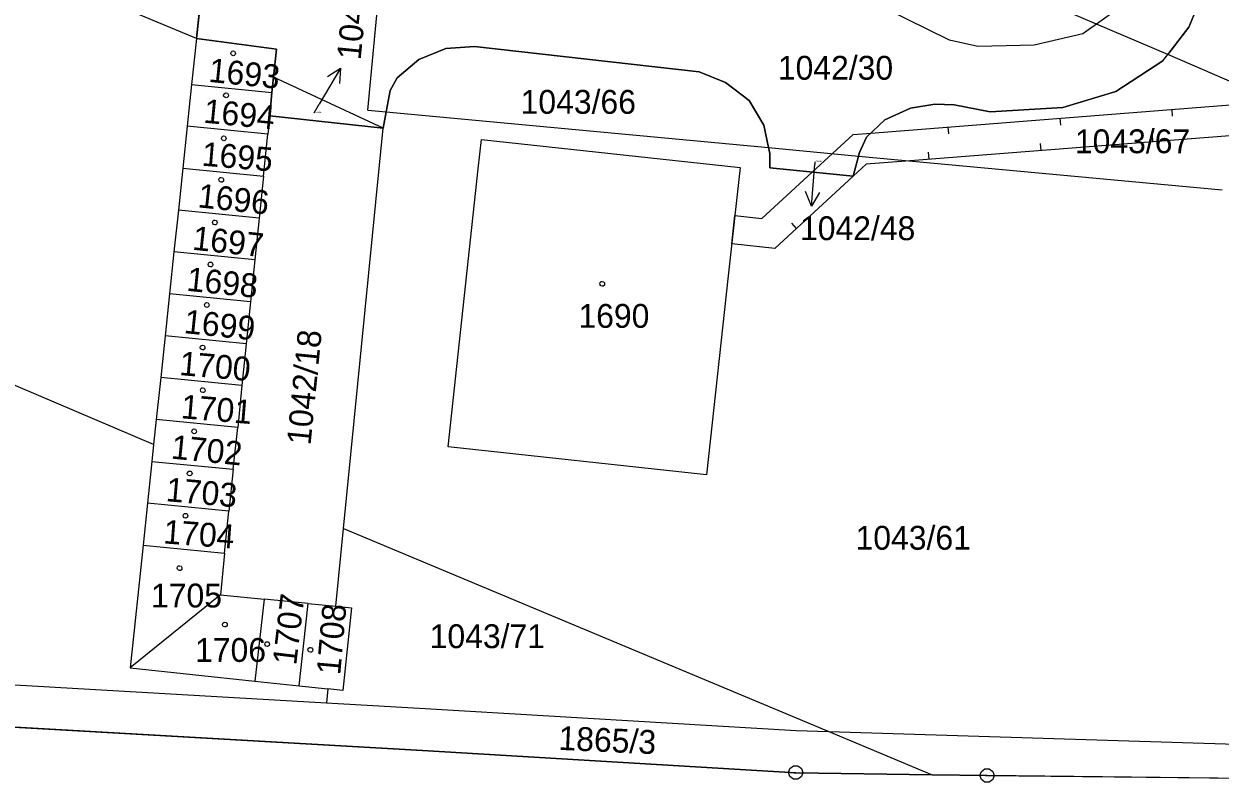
# Model space of a CAD drawing. Extents: x -777309 to -774195, y -1144706 to -1143600.
# Drawn here: x -775406.4 to -775321.1, y -1144461.3 to -1144407.3 of the extents above; entities that cross this region are included whole.
import ezdxf

# ---------------------------------------------------------------- set-up
doc = ezdxf.new("R2010")
doc.units = 0
for name, color, linetype in [('1', 7, 'Continuous'), ('11', 7, 'Continuous'), ('12', 7, 'Continuous'), ('13', 7, 'Continuous'), ('2', 7, 'Continuous'), ('5', 7, 'Continuous'), ('7', 7, 'Continuous'), ('8', 7, 'Continuous')]:
    doc.layers.add(name, color=color, linetype=linetype)

msp = doc.modelspace()

# ---------------------------------------------------------------- linework, layer by layer
at = {"layer": '1'}
for p, q in [((-775394.06, -1144408.34), (-775619.55, -1144313.89)), ((-775397.11, -1144437.29), (-775575.13, -1144361.42)), ((-775394.06, -1144408.34), (-775391.08, -1144381.09)), ((-775381.84, -1144413.45), (-775380.53, -1144399.63)), ((-775340.4, -1144408.45), (-775359.06, -1144399.13)), ((-775329.91, -1144407.31), (-775344.4, -1144401.1)), ((-775322.07, -1144404.48), (-775323.33, -1144407.52)), ((-775328.04, -1144405.99), (-775329.91, -1144407.31)), ((-775329.91, -1144407.31), (-775330.89, -1144408)), ((-775324.84, -1144409.48), (-775329.91, -1144407.31)), ((-775323.33, -1144407.52), (-775324.84, -1144409.48)), ((-775394.06, -1144408.34), (-775394.4, -1144411.6)), ((-775388.36, -1144409.09), (-775394.06, -1144408.34)), ((-775330.89, -1144408), (-775334.37, -1144408.8)), ((-775388.57, -1144411.1), (-775388.36, -1144409.09)), ((-775376.28, -1144409.05), (-775378.21, -1144409.82)), ((-775374.25, -1144408.91), (-775376.28, -1144409.05)), ((-775358.23, -1144410.71), (-775374.25, -1144408.91)), ((-775338.37, -1144408.89), (-775340.4, -1144408.45)), ((-775334.37, -1144408.8), (-775338.37, -1144408.89)), ((-775378.21, -1144409.82), (-775379.75, -1144411.14)), ((-775325.18, -1144409.92), (-775328.54, -1144412.12)), ((-775325.18, -1144409.92), (-775324.84, -1144409.48)), ((-775319.89, -1144411.6), (-775324.84, -1144409.48)), ((-775356.36, -1144411.47), (-775358.23, -1144410.71)), ((-775394.4, -1144411.6), (-775394.72, -1144414.58)), ((-775394.4, -1144411.6), (-775388.68, -1144412.17)), ((-775388.68, -1144412.17), (-775388.57, -1144411.1)), ((-775380.75, -1144414.72), (-775388.57, -1144411.1)), ((-775379.75, -1144411.14), (-775380.26, -1144412.04)), ((-775354.67, -1144412.76), (-775356.36, -1144411.47)), ((-775388.84, -1144413.84), (-775388.68, -1144412.17)), ((-775380.26, -1144412.04), (-775380.54, -1144413.57)), ((-775328.54, -1144412.12), (-775332.31, -1144413.25)), ((-775381.84, -1144413.45), (-775380.54, -1144413.57)), ((-775353.62, -1144414.5), (-775354.67, -1144412.76)), ((-775343.17, -1144413.29), (-775344.99, -1144414.12)), ((-775341.43, -1144413.02), (-775343.17, -1144413.29)), ((-775340.07, -1144413.06), (-775341.43, -1144413.02)), ((-775337.49, -1144413.57), (-775340.07, -1144413.06)), ((-775332.31, -1144413.25), (-775337.49, -1144413.57)), ((-775388.84, -1144413.84), (-775388.98, -1144415.16)), ((-775380.75, -1144414.72), (-775388.84, -1144413.84)), ((-775380.54, -1144413.57), (-775380.75, -1144414.72)), ((-775380.54, -1144413.57), (-775353.29, -1144416.11)), ((-775344.99, -1144414.12), (-775346.3, -1144415.37)), ((-775394.72, -1144414.58), (-775395.03, -1144417.57)), ((-775388.98, -1144415.16), (-775394.72, -1144414.58)), ((-775389.29, -1144418.14), (-775388.98, -1144415.16)), ((-775383.57, -1144443.27), (-775380.75, -1144414.72)), ((-775353.29, -1144416.11), (-775353.62, -1144414.5)), ((-775373.98, -1144417.62), (-775373.75, -1144415.54)), ((-775373.75, -1144415.54), (-775355.32, -1144417.54)), ((-775346.3, -1144415.37), (-775346.8, -1144416.45)), ((-775353.2, -1144416.54), (-775353.29, -1144416.11)), ((-775353.29, -1144416.11), (-775346.87, -1144416.71)), ((-775353.2, -1144417.56), (-775353.2, -1144416.54)), ((-775346.87, -1144416.71), (-775347.25, -1144418.15)), ((-775346.8, -1144416.45), (-775346.87, -1144416.71)), ((-775346.87, -1144416.71), (-775320.96, -1144419.12)), ((-775395.03, -1144417.57), (-775395.35, -1144420.56)), ((-775395.03, -1144417.57), (-775389.29, -1144418.14)), ((-775376.13, -1144437.44), (-775373.98, -1144417.62)), ((-775355.32, -1144417.54), (-775356.16, -1144425.25)), ((-775347.25, -1144418.15), (-775353.2, -1144417.56)), ((-775389.29, -1144418.14), (-775389.59, -1144421.13)), ((-775395.35, -1144420.56), (-775395.66, -1144423.55)), ((-775389.59, -1144421.13), (-775395.35, -1144420.56)), ((-775389.59, -1144421.13), (-775389.9, -1144424.12)), ((-775395.66, -1144423.55), (-775395.97, -1144426.53)), ((-775389.9, -1144424.12), (-775395.66, -1144423.55)), ((-775389.9, -1144424.12), (-775390.2, -1144427.1)), ((-775356.16, -1144425.25), (-775357.7, -1144439.44)), ((-775395.97, -1144426.53), (-775396.29, -1144429.52)), ((-775390.2, -1144427.1), (-775395.97, -1144426.53)), ((-775390.2, -1144427.1), (-775390.52, -1144430.09)), ((-775396.29, -1144429.52), (-775396.6, -1144432.51)), ((-775390.52, -1144430.09), (-775396.29, -1144429.52)), ((-775390.52, -1144430.09), (-775390.82, -1144433.08)), ((-775396.6, -1144432.51), (-775396.92, -1144435.49)), ((-775390.82, -1144433.08), (-775396.6, -1144432.51)), ((-775390.82, -1144433.08), (-775391.12, -1144436.06)), ((-775396.92, -1144435.49), (-775397.11, -1144437.29)), ((-775391.12, -1144436.06), (-775396.92, -1144435.49)), ((-775391.44, -1144439.04), (-775391.12, -1144436.06)), ((-775397.11, -1144437.29), (-775397.23, -1144438.48)), ((-775357.7, -1144439.44), (-775376.13, -1144437.44)), ((-775397.23, -1144438.48), (-775397.55, -1144441.47)), ((-775397.23, -1144438.48), (-775391.44, -1144439.04)), ((-775391.44, -1144439.04), (-775391.74, -1144442.03)), ((-775397.55, -1144441.47), (-775397.86, -1144444.46)), ((-775391.74, -1144442.03), (-775397.55, -1144441.47)), ((-775392.05, -1144445.02), (-775391.74, -1144442.03)), ((-775384.12, -1144448.81), (-775383.57, -1144443.27)), ((-775383.57, -1144443.27), (-775348.99, -1144457.75)), ((-775397.86, -1144444.46), (-775398.78, -1144453.2)), ((-775397.86, -1144444.46), (-775392.05, -1144445.02)), ((-775392.05, -1144445.02), (-775392.35, -1144448)), ((-775392.35, -1144448), (-775398.78, -1144453.2)), ((-775392.35, -1144448), (-775389.23, -1144448.31)), ((-775389.23, -1144448.31), (-775389.89, -1144454.15)), ((-775386.1, -1144448.62), (-775389.23, -1144448.31)), ((-775386.75, -1144454.48), (-775386.1, -1144448.62)), ((-775386.1, -1144448.62), (-775384.12, -1144448.81)), ((-775384.12, -1144448.81), (-775383.02, -1144448.92)), ((-775383.02, -1144448.92), (-775383.62, -1144454.82)), ((-775398.78, -1144453.2), (-775389.89, -1144454.15)), ((-775417.75, -1144453.81), (-775384.8, -1144455.7)), ((-775389.89, -1144454.15), (-775386.75, -1144454.48)), ((-775386.75, -1144454.48), (-775384.7, -1144454.7)), ((-775384.7, -1144454.7), (-775384.8, -1144455.7)), ((-775383.62, -1144454.82), (-775384.7, -1144454.7)), ((-775384.8, -1144455.7), (-775377.77, -1144456.11)), ((-775377.77, -1144456.11), (-775351.31, -1144457.68)), ((-775377.95, -1144459.1), (-775417.93, -1144456.81)), ((-775351.31, -1144457.68), (-775348.99, -1144457.75)), ((-775348.99, -1144457.75), (-775341.64, -1144460.83)), ((-775348.99, -1144457.75), (-775318.25, -1144458.71)), ((-775351.35, -1144460.68), (-775377.95, -1144459.1)), ((-775341.64, -1144460.83), (-775351.35, -1144460.68)), ((-775337.71, -1144460.89), (-775341.64, -1144460.83)), ((-775301.48, -1144461.27), (-775337.71, -1144460.89))]:
    msp.add_line(p, q, dxfattribs=at)
at = {"layer": '11'}
for points in [[(-775391.08, -1144381.09), (-775394.06, -1144408.34), (-775388.36, -1144409.09), (-775388.57, -1144411.1), (-775388.68, -1144412.17), (-775388.84, -1144413.84), (-775380.75, -1144414.72), (-775380.54, -1144413.57), (-775380.26, -1144412.04), (-775379.75, -1144411.14), (-775378.21, -1144409.82), (-775376.28, -1144409.05), (-775374.25, -1144408.91), (-775358.23, -1144410.71), (-775356.36, -1144411.47), (-775354.67, -1144412.76), (-775353.62, -1144414.5), (-775353.29, -1144416.11), (-775353.2, -1144416.54), (-775353.2, -1144417.56), (-775347.25, -1144418.15), (-775346.87, -1144416.71), (-775346.8, -1144416.45), (-775346.3, -1144415.37), (-775344.99, -1144414.12), (-775343.17, -1144413.29), (-775341.43, -1144413.02), (-775340.07, -1144413.06), (-775337.49, -1144413.57), (-775332.31, -1144413.25), (-775328.54, -1144412.12), (-775325.18, -1144409.92), (-775324.84, -1144409.48), (-775323.33, -1144407.52), (-775322.07, -1144404.48)], [(-775666.42, -1144398.43), (-775626.91, -1144413.11), (-775574.03, -1144428.55), (-775529.11, -1144439.07), (-775474.88, -1144449.28), (-775426.17, -1144455.72), (-775417.93, -1144456.81), (-775377.95, -1144459.1), (-775351.35, -1144460.68), (-775341.64, -1144460.83), (-775337.71, -1144460.89), (-775301.48, -1144461.27), (-775254.16, -1144459.9), (-775170.99, -1144453.66), (-775164.13, -1144452.88)]]:
    msp.add_lwpolyline(points, dxfattribs=at)
at = {"layer": '12'}
for p, q in [((-775394.06, -1144408.34), (-775394.4, -1144411.6)), ((-775388.36, -1144409.09), (-775394.06, -1144408.34)), ((-775388.57, -1144411.1), (-775388.36, -1144409.09)), ((-775394.4, -1144411.6), (-775394.72, -1144414.58)), ((-775394.4, -1144411.6), (-775388.68, -1144412.17)), ((-775394.4, -1144411.6), (-775388.68, -1144412.17)), ((-775388.68, -1144412.17), (-775388.57, -1144411.1)), ((-775388.84, -1144413.84), (-775388.68, -1144412.17)), ((-775388.84, -1144413.84), (-775388.98, -1144415.16)), ((-775394.72, -1144414.58), (-775395.03, -1144417.57)), ((-775388.98, -1144415.16), (-775394.72, -1144414.58)), ((-775388.98, -1144415.16), (-775394.72, -1144414.58)), ((-775389.29, -1144418.14), (-775388.98, -1144415.16)), ((-775373.98, -1144417.62), (-775373.75, -1144415.54)), ((-775373.75, -1144415.54), (-775355.32, -1144417.54)), ((-775395.03, -1144417.57), (-775395.35, -1144420.56)), ((-775395.03, -1144417.57), (-775389.29, -1144418.14)), ((-775395.03, -1144417.57), (-775389.29, -1144418.14)), ((-775376.13, -1144437.44), (-775373.98, -1144417.62)), ((-775355.32, -1144417.54), (-775356.16, -1144425.25)), ((-775389.29, -1144418.14), (-775389.59, -1144421.13)), ((-775395.35, -1144420.56), (-775395.66, -1144423.55)), ((-775389.59, -1144421.13), (-775395.35, -1144420.56)), ((-775389.59, -1144421.13), (-775395.35, -1144420.56)), ((-775389.59, -1144421.13), (-775389.9, -1144424.12)), ((-775395.66, -1144423.55), (-775395.97, -1144426.53)), ((-775389.9, -1144424.12), (-775395.66, -1144423.55)), ((-775389.9, -1144424.12), (-775395.66, -1144423.55)), ((-775389.9, -1144424.12), (-775390.2, -1144427.1)), ((-775356.16, -1144425.25), (-775357.7, -1144439.44)), ((-775395.97, -1144426.53), (-775396.29, -1144429.52)), ((-775390.2, -1144427.1), (-775395.97, -1144426.53)), ((-775390.2, -1144427.1), (-775395.97, -1144426.53)), ((-775390.2, -1144427.1), (-775390.52, -1144430.09)), ((-775396.29, -1144429.52), (-775396.6, -1144432.51)), ((-775390.52, -1144430.09), (-775396.29, -1144429.52)), ((-775390.52, -1144430.09), (-775396.29, -1144429.52)), ((-775390.52, -1144430.09), (-775390.82, -1144433.08)), ((-775396.6, -1144432.51), (-775396.92, -1144435.49)), ((-775390.82, -1144433.08), (-775396.6, -1144432.51)), ((-775390.82, -1144433.08), (-775396.6, -1144432.51)), ((-775390.82, -1144433.08), (-775391.12, -1144436.06)), ((-775396.92, -1144435.49), (-775397.11, -1144437.29)), ((-775391.12, -1144436.06), (-775396.92, -1144435.49)), ((-775391.12, -1144436.06), (-775396.92, -1144435.49)), ((-775391.44, -1144439.04), (-775391.12, -1144436.06)), ((-775397.11, -1144437.29), (-775397.23, -1144438.48)), ((-775357.7, -1144439.44), (-775376.13, -1144437.44)), ((-775397.23, -1144438.48), (-775397.55, -1144441.47)), ((-775397.23, -1144438.48), (-775391.44, -1144439.04)), ((-775397.23, -1144438.48), (-775391.44, -1144439.04)), ((-775391.44, -1144439.04), (-775391.74, -1144442.03)), ((-775397.55, -1144441.47), (-775397.86, -1144444.46)), ((-775391.74, -1144442.03), (-775397.55, -1144441.47)), ((-775391.74, -1144442.03), (-775397.55, -1144441.47)), ((-775392.05, -1144445.02), (-775391.74, -1144442.03)), ((-775397.86, -1144444.46), (-775398.78, -1144453.2)), ((-775397.86, -1144444.46), (-775392.05, -1144445.02)), ((-775397.86, -1144444.46), (-775392.05, -1144445.02)), ((-775392.05, -1144445.02), (-775392.35, -1144448)), ((-775392.35, -1144448), (-775398.78, -1144453.2)), ((-775392.35, -1144448), (-775398.78, -1144453.2)), ((-775392.35, -1144448), (-775389.23, -1144448.31)), ((-775389.23, -1144448.31), (-775389.89, -1144454.15)), ((-775389.23, -1144448.31), (-775389.89, -1144454.15)), ((-775386.1, -1144448.62), (-775389.23, -1144448.31)), ((-775386.75, -1144454.48), (-775386.1, -1144448.62)), ((-775386.75, -1144454.48), (-775386.1, -1144448.62)), ((-775386.1, -1144448.62), (-775384.12, -1144448.81)), ((-775384.12, -1144448.81), (-775383.02, -1144448.92)), ((-775383.02, -1144448.92), (-775383.62, -1144454.82)), ((-775398.78, -1144453.2), (-775389.89, -1144454.15)), ((-775389.89, -1144454.15), (-775386.75, -1144454.48)), ((-775386.75, -1144454.48), (-775384.7, -1144454.7)), ((-775383.62, -1144454.82), (-775384.7, -1144454.7))]:
    msp.add_line(p, q, dxfattribs=at)
at = {"layer": '13'}
for p, q in [((-775345.99, -1144415.07), (-775320.09, -1144413.03)), ((-775324.556, -1144413.382), (-775324.517, -1144413.88)), ((-775332.532, -1144414.01), (-775332.492, -1144414.508)), ((-775348.74, -1144416.53), (-775347.26, -1144415.17)), ((-775347.26, -1144415.17), (-775345.99, -1144415.07)), ((-775340.507, -1144414.638), (-775340.468, -1144415.137)), ((-775325.893, -1144415.691), (-775325.932, -1144415.192)), ((-775320.41, -1144415.26), (-775343.19, -1144417.05)), ((-775333.869, -1144416.318), (-775333.908, -1144415.819)), ((-775350.18, -1144417.86), (-775348.74, -1144416.53)), ((-775341.844, -1144416.944), (-775341.883, -1144416.446)), ((-775346.33, -1144417.3), (-775347.25, -1144418.15)), ((-775343.19, -1144417.05), (-775346.33, -1144417.3)), ((-775353.77, -1144421.16), (-775350.18, -1144417.86)), ((-775347.25, -1144418.15), (-775352.84, -1144423.3)), ((-775355.91, -1144422.96), (-775355.69, -1144420.95)), ((-775355.69, -1144420.95), (-775353.77, -1144421.16)), ((-775351.295, -1144421.877), (-775351.634, -1144421.509)), ((-775352.84, -1144423.3), (-775355.91, -1144422.96))]:
    msp.add_line(p, q, dxfattribs=at)
at = {"layer": '5'}
for points in [[(-775391.44, -1144409.22), (-775391.34, -1144409.24), (-775391.29, -1144409.33), (-775391.27, -1144409.39), (-775391.29, -1144409.48), (-775391.37, -1144409.55), (-775391.44, -1144409.56), (-775391.53, -1144409.53), (-775391.59, -1144409.47), (-775391.61, -1144409.39), (-775391.59, -1144409.3), (-775391.51, -1144409.23)], [(-775391.95, -1144412.21), (-775391.85, -1144412.23), (-775391.8, -1144412.32), (-775391.78, -1144412.38), (-775391.8, -1144412.47), (-775391.88, -1144412.54), (-775391.95, -1144412.55), (-775392.04, -1144412.52), (-775392.1, -1144412.46), (-775392.12, -1144412.38), (-775392.1, -1144412.29), (-775392.02, -1144412.22)], [(-775392.11, -1144415.28), (-775392.01, -1144415.3), (-775391.96, -1144415.39), (-775391.94, -1144415.45), (-775391.96, -1144415.54), (-775392.04, -1144415.61), (-775392.11, -1144415.62), (-775392.2, -1144415.59), (-775392.26, -1144415.53), (-775392.28, -1144415.45), (-775392.26, -1144415.36), (-775392.18, -1144415.29)], [(-775392.29, -1144418.24), (-775392.19, -1144418.26), (-775392.14, -1144418.35), (-775392.12, -1144418.41), (-775392.14, -1144418.5), (-775392.22, -1144418.57), (-775392.29, -1144418.58), (-775392.38, -1144418.55), (-775392.44, -1144418.49), (-775392.46, -1144418.41), (-775392.44, -1144418.32), (-775392.36, -1144418.25)], [(-775392.75, -1144421.28), (-775392.65, -1144421.3), (-775392.6, -1144421.39), (-775392.58, -1144421.45), (-775392.6, -1144421.54), (-775392.68, -1144421.61), (-775392.75, -1144421.62), (-775392.84, -1144421.59), (-775392.9, -1144421.53), (-775392.92, -1144421.45), (-775392.9, -1144421.36), (-775392.82, -1144421.29)], [(-775393.06, -1144424.27), (-775392.96, -1144424.29), (-775392.91, -1144424.38), (-775392.89, -1144424.44), (-775392.91, -1144424.53), (-775392.99, -1144424.6), (-775393.06, -1144424.61), (-775393.15, -1144424.58), (-775393.21, -1144424.52), (-775393.23, -1144424.44), (-775393.21, -1144424.35), (-775393.13, -1144424.28)], [(-775365.14, -1144425.65), (-775365.04, -1144425.67), (-775364.99, -1144425.76), (-775364.97, -1144425.82), (-775364.99, -1144425.91), (-775365.07, -1144425.98), (-775365.14, -1144425.99), (-775365.23, -1144425.96), (-775365.29, -1144425.9), (-775365.31, -1144425.82), (-775365.29, -1144425.73), (-775365.21, -1144425.66)], [(-775393.32, -1144427.16), (-775393.22, -1144427.18), (-775393.17, -1144427.27), (-775393.15, -1144427.33), (-775393.17, -1144427.42), (-775393.25, -1144427.49), (-775393.32, -1144427.5), (-775393.41, -1144427.47), (-775393.47, -1144427.41), (-775393.49, -1144427.33), (-775393.47, -1144427.24), (-775393.39, -1144427.17)], [(-775393.62, -1144430.2), (-775393.52, -1144430.22), (-775393.47, -1144430.31), (-775393.45, -1144430.37), (-775393.47, -1144430.46), (-775393.55, -1144430.53), (-775393.62, -1144430.54), (-775393.71, -1144430.51), (-775393.77, -1144430.45), (-775393.79, -1144430.37), (-775393.77, -1144430.28), (-775393.69, -1144430.21)], [(-775393.6, -1144433.24), (-775393.5, -1144433.26), (-775393.45, -1144433.35), (-775393.43, -1144433.41), (-775393.45, -1144433.5), (-775393.53, -1144433.57), (-775393.6, -1144433.58), (-775393.69, -1144433.55), (-775393.75, -1144433.49), (-775393.77, -1144433.41), (-775393.75, -1144433.32), (-775393.67, -1144433.25)], [(-775394.22, -1144436.17), (-775394.12, -1144436.19), (-775394.07, -1144436.28), (-775394.05, -1144436.34), (-775394.07, -1144436.43), (-775394.15, -1144436.5), (-775394.22, -1144436.51), (-775394.31, -1144436.48), (-775394.37, -1144436.42), (-775394.39, -1144436.34), (-775394.37, -1144436.25), (-775394.29, -1144436.18)], [(-775394.54, -1144439.17), (-775394.44, -1144439.19), (-775394.39, -1144439.28), (-775394.37, -1144439.34), (-775394.39, -1144439.43), (-775394.47, -1144439.5), (-775394.54, -1144439.51), (-775394.63, -1144439.48), (-775394.69, -1144439.42), (-775394.71, -1144439.34), (-775394.69, -1144439.25), (-775394.61, -1144439.18)], [(-775394.84, -1144442.19), (-775394.74, -1144442.21), (-775394.69, -1144442.3), (-775394.67, -1144442.36), (-775394.69, -1144442.45), (-775394.77, -1144442.52), (-775394.84, -1144442.53), (-775394.93, -1144442.5), (-775394.99, -1144442.44), (-775395.01, -1144442.36), (-775394.99, -1144442.27), (-775394.91, -1144442.2)], [(-775395.26, -1144445.93), (-775395.16, -1144445.95), (-775395.11, -1144446.04), (-775395.09, -1144446.1), (-775395.11, -1144446.19), (-775395.19, -1144446.26), (-775395.26, -1144446.27), (-775395.35, -1144446.24), (-775395.41, -1144446.18), (-775395.43, -1144446.1), (-775395.41, -1144446.01), (-775395.33, -1144445.94)], [(-775392.03, -1144449.95), (-775391.93, -1144449.97), (-775391.88, -1144450.06), (-775391.86, -1144450.12), (-775391.88, -1144450.21), (-775391.96, -1144450.28), (-775392.03, -1144450.29), (-775392.12, -1144450.26), (-775392.18, -1144450.2), (-775392.2, -1144450.12), (-775392.18, -1144450.03), (-775392.1, -1144449.96)], [(-775389.02, -1144451.34), (-775388.92, -1144451.36), (-775388.87, -1144451.45), (-775388.85, -1144451.51), (-775388.87, -1144451.6), (-775388.95, -1144451.67), (-775389.02, -1144451.68), (-775389.11, -1144451.65), (-775389.17, -1144451.59), (-775389.19, -1144451.51), (-775389.17, -1144451.42), (-775389.09, -1144451.35)], [(-775385.94, -1144451.75), (-775385.84, -1144451.77), (-775385.79, -1144451.86), (-775385.77, -1144451.92), (-775385.79, -1144452.01), (-775385.87, -1144452.08), (-775385.94, -1144452.09), (-775386.03, -1144452.06), (-775386.09, -1144452), (-775386.11, -1144451.92), (-775386.09, -1144451.83), (-775386.01, -1144451.76)]]:
    msp.add_lwpolyline(points, close=True, dxfattribs=at)
at = {"layer": '7'}
for p, q in [((-775383.788, -1144410.435), (-775385.31, -1144413.02)), ((-775385.68, -1144413.64), (-775385.31, -1144413.02)), ((-775350.227, -1144420.281), (-775350, -1144417.29)), ((-775349.99, -1144417.13), (-775350, -1144417.29))]:
    msp.add_line(p, q, dxfattribs=at)
for points in [[(-775384.726, -1144411.043), (-775383.788, -1144410.435), (-775383.864, -1144411.55)], [(-775349.652, -1144419.322), (-775350.227, -1144420.281), (-775350.65, -1144419.247)]]:
    msp.add_lwpolyline(points, dxfattribs=at)
at = {"layer": '8'}
for p, q in [((-775351.47, -1144460.68), (-775351.23, -1144460.68)), ((-775337.83, -1144460.89), (-775337.59, -1144460.89))]:
    msp.add_line(p, q, dxfattribs=at)
for points in [[(-775351.2, -1144460.2), (-775350.95, -1144460.38), (-775350.85, -1144460.67), (-775350.95, -1144460.96), (-775351.2, -1144461.14), (-775351.51, -1144461.14), (-775351.76, -1144460.96), (-775351.86, -1144460.67), (-775351.76, -1144460.38), (-775351.51, -1144460.2)], [(-775337.56, -1144460.41), (-775337.31, -1144460.59), (-775337.21, -1144460.88), (-775337.31, -1144461.17), (-775337.56, -1144461.35), (-775337.87, -1144461.35), (-775338.12, -1144461.17), (-775338.22, -1144460.88), (-775338.12, -1144460.59), (-775337.87, -1144460.41)]]:
    msp.add_lwpolyline(points, close=True, dxfattribs=at)

# ---------------------------------------------------------------- texts
at = {"layer": '2'}
for s, rotation, p in [('1693', 354.2598, (-775393.239, -1144411.419)), ('1694', 354.43169, (-775393.599, -1144414.328)), ('1695', 355.23383, (-775393.729, -1144417.393)), ('1696', 353.91603, (-775394.01, -1144420.362)), ('1697', 353.80144, (-775394.4, -1144423.382)), ('1698', 354.08792, (-775394.809, -1144426.31)), ('1699', 354.03062, (-775394.999, -1144429.331)), ('1042/18', 84.33939, (-775385.931, -1144437.369)), ('1700', 355.06195, (-775395.319, -1144432.324)), ('1701', 355.23383, (-775395.209, -1144435.403)), ('1702', 354.3171, (-775395.919, -1144438.279)), ('1703', 354.89006, (-775396.279, -1144441.315)), ('1704', 355.74949, (-775396.458, -1144444.329)), ('1707', 83.19347, (-775386.953, -1144453.06)), ('1708', 84.91235, (-775383.815, -1144453.749)), ('1865/3', 357.41107, (-775368.288, -1144459.048))]:
    msp.add_text(s, height=1.7, rotation=rotation, dxfattribs=at).set_placement(p)
for s, height, p in [('1042/30', 1.7, (-775352.627, -1144411.27)), ('1043/66', 1.7, (-775370.957, -1144413.7)), ('1042/55', 0.1, (-775385.657, -1144413.64)), ('1043/67', 1.7, (-775331.457, -1144416.51)), ('1042/48', 0.1, (-775349.967, -1144417.13)), ('1690', 1.7, (-775366.837, -1144428.96)), ('1043/61', 1.7, (-775347.087, -1144444.78)), ('1705', 1.7, (-775397.297, -1144448.9)), ('1043/71', 1.7, (-775377.437, -1144451.8)), ('1706', 1.7, (-775394.157, -1144452.78))]:
    msp.add_text(s, height=height, dxfattribs=at).set_placement(p)
at = {"layer": '7'}
msp.add_text('1042/55', height=1.7, rotation=84.39668, dxfattribs=at).set_placement((-775382.362, -1144409.899))
msp.add_text('1042/48', height=1.7, dxfattribs=at).set_placement((-775351.047, -1144422.71))

doc.saveas('drawing.dxf')
